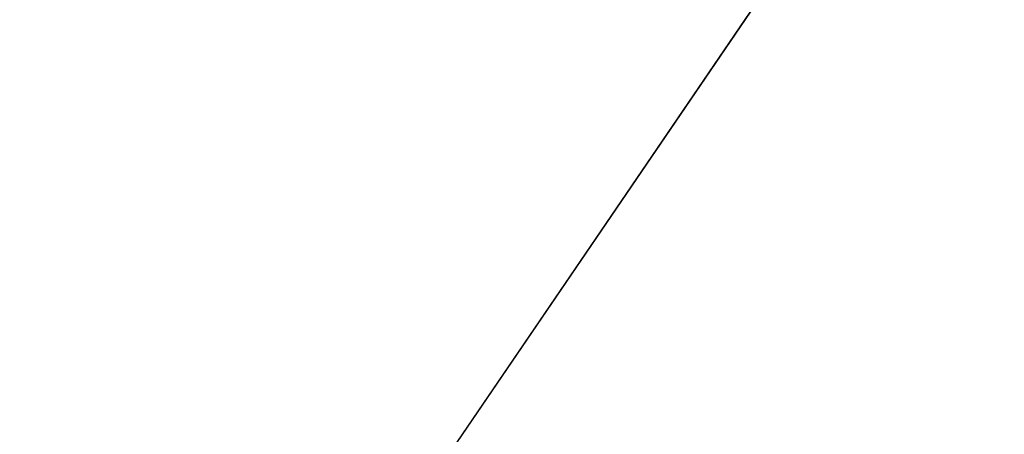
# Model space of a CAD drawing. Extents: x 0 to 80, y 0 to 80.
# Tile 326 of 656: x 8.806054 to 8.806342, y 35.422039 to 35.42216. Entities that reach past the tile are written whole.
import ezdxf

# ---------------------------------------------------------------- set-up
doc = ezdxf.new("R2010")
doc.units = 0
doc.header["$LTSCALE"] = 25.4
doc.layers.get('0').update_dxf_attribs({"color": 13, "linetype": 'CONTINUOUS'})

# ---------------------------------------------------------------- blocks, each defined once
blk = doc.blocks.new('ORBIT-I-KINKIET-20-7806-78')
at = {"color": 7}
blk.add_line((25.11967087, 35.64608002, 343.68878174), (25.20296288, 35.76836014, 344.54324341), dxfattribs=at)
blk.add_line((25.11967087, 35.64608002, 343.68878174), (25.20296288, 35.76836014, 344.54324341), dxfattribs=at)
mesh = blk.add_polyface(dxfattribs=at)
corners = [(25.48274612, 35.64608002, 303.72213745), (24.77451897, 35.76836014, 304.12255859), (25.48274612, 35.76836014, 303.72213745)]
mesh.append_faces([[corners[k] for k in face] for face in [(0, 1, 2)]], dxfattribs={"color": 7})
mesh = blk.add_polyface(dxfattribs=at)
corners = [(25.48274612, 35.64608002, 303.72213745), (24.77451897, 35.64608002, 304.12255859), (24.77451897, 35.76836014, 304.12255859)]
mesh.append_faces([[corners[k] for k in face] for face in [(0, 1, 2)]], dxfattribs={"color": 7})
mesh = blk.add_polyface(dxfattribs=at)
corners = [(25.11967087, 35.76836014, 343.68878174), (25.11967087, 35.64608002, 343.68878174), (25.20296288, 35.76836014, 344.54324341)]
mesh.append_faces([[corners[k] for k in face] for face in [(0, 1, 2)]], dxfattribs={"color": 7})
mesh = blk.add_polyface(dxfattribs=at)
corners = [(25.20296288, 35.76836014, 344.54324341), (25.11967087, 35.64608002, 343.68878174), (25.20296288, 35.64608002, 344.54324341)]
mesh.append_faces([[corners[k] for k in face] for face in [(0, 1, 2)]], dxfattribs={"color": 7})

msp = doc.modelspace()

# ---------------------------------------------------------------- block references
at = {"color": 0}
msp.add_blockref('ORBIT-I-KINKIET-20-7806-78', (-16.39661407, -0.34607825, -57.5), dxfattribs=at)

doc.saveas('drawing.dxf')
